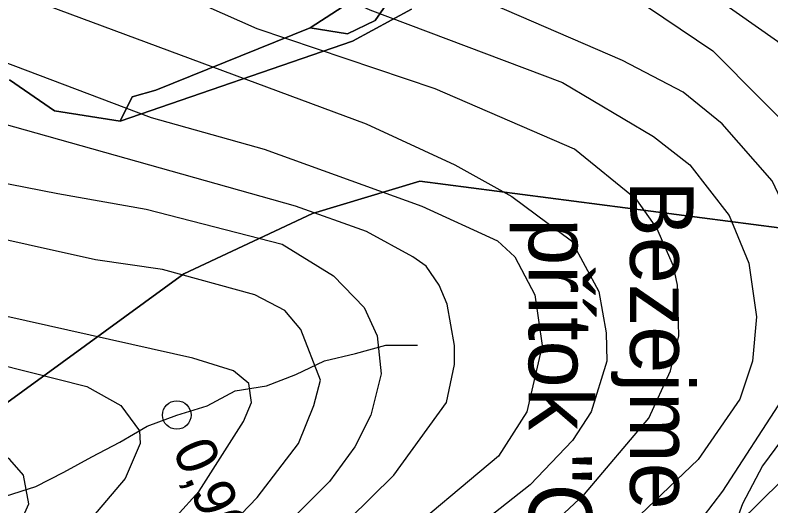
# Model space of a CAD drawing. Extents: x -510989 to -501240, y -1184665 to -1176089.
# Drawn here: x -502603.7 to -502365.2, y -1182213.7 to -1182058.7 of the extents above; entities that cross this region are included whole.
import ezdxf

# ---------------------------------------------------------------- set-up
doc = ezdxf.new("R2010")
doc.units = 0
for name, color, linetype in [('lesni_pozemek', 7, 'Continuous'), ('NAVRH_rozvodnice', 7, 'Continuous'), ('STAV_zaplavove_uzemi', 7, 'Continuous'), ('trasovani_toku', 7, 'Continuous'), ('trvaly_travni_porost', 7, 'Continuous'), ('vrstevnice_01', 7, 'Continuous'), ('vrstevnice_02', 7, 'Continuous')]:
    doc.layers.add(name, color=color, linetype=linetype)

msp = doc.modelspace()

# ---------------------------------------------------------------- linework, layer by layer
at = {"layer": 'lesni_pozemek'}
msp.add_lwpolyline([(-502460.99, -1181995.01), (-502456.07, -1182006.53), (-502480.01, -1182045.74), (-502490.09, -1182060.46), (-502498.77, -1182064.58), (-502510.64, -1182062.72), (-502493.36, -1182051.46)], close=True, dxfattribs=at)
for points in [[(-502478.58, -1182056.86), (-502497.22, -1182066.96), (-502570.51, -1182092.25), (-502566.73, -1182084.48), (-502559.33, -1182082.41), (-502510.64, -1182062.72), (-502498.77, -1182064.58), (-502490.09, -1182060.46), (-502480.01, -1182045.74)], [(-502605.51, -1182079.18), (-502591.27, -1182088.91), (-502570.51, -1182092.25), (-502497.22, -1182066.96), (-502478.58, -1182056.86)], [(-502934.02, -1182227.78), (-502923.3, -1182210.79), (-502905.73, -1182206.67), (-502887.92, -1182184.97), (-502884.14, -1182188.88), (-502876.29, -1182183.65), (-502856.01, -1182160.41), (-502846.42, -1182153.77), (-502779.06, -1182222.59), (-502730.81, -1182193.96), (-502619.98, -1182190.99), (-502550.45, -1182140.43), (-502509.86, -1182121.35), (-502475.97, -1182111.18), (-502362.63, -1182125.84), (-502301.2, -1182111.69), (-502280.11, -1182125.29), (-502423.14, -1182266.14)], [(-502362.63, -1182125.84), (-502475.97, -1182111.18), (-502509.86, -1182121.35), (-502550.45, -1182140.43), (-502619.98, -1182190.99)], [(-502423.14, -1182266.14), (-502280.11, -1182125.29)]]:
    msp.add_lwpolyline(points, dxfattribs=at)
at = {"layer": 'STAV_zaplavove_uzemi'}
for points in [[(-502723.47, -1180576.88), (-502750.97, -1180610.73), (-502772.12, -1180647.75), (-502783.76, -1180692.17), (-502790.11, -1180735.54), (-502816.55, -1180769.39), (-502838.76, -1180789.49), (-502880.02, -1180813.82), (-502947.71, -1180825.45), (-502980.5, -1180833.91), (-503008.01, -1180838.14), (-503027.04, -1180827.57), (-503058.78, -1180840.26), (-503097.92, -1180865.65), (-503133.88, -1180877.28), (-503224.85, -1180888.92), (-503331.68, -1180909.01), (-503349.66, -1180914.3), (-503380.34, -1180944.98), (-503395.15, -1180996.81), (-503404.67, -1181054.99), (-503414.18, -1181088.83), (-503405.74, -1181137.71), (-503341.21, -1181192.71), (-503275.63, -1181213.86), (-503238.61, -1181228.67), (-503221.69, -1181245.6), (-503229.09, -1181273.1), (-503244.96, -1181310.12), (-503251.3, -1181333.39), (-503243.9, -1181363.01), (-503246.02, -1181393.68), (-503244.96, -1181433.88), (-503251.3, -1181477.25), (-503261.88, -1181518.5), (-503269.29, -1181530.14), (-503299, -1181579.21), (-503326.93, -1181610.62), (-503351.36, -1181638.55), (-503381.61, -1181666.47), (-503397.91, -1181682.76), (-503420.01, -1181721.16), (-503428.16, -1181736.28), (-503464.23, -1181735.12), (-503497.97, -1181758.39), (-503482.84, -1181800.28), (-503460.74, -1181841), (-503407.53, -1181883.86), (-503369.52, -1181914.83), (-503348.4, -1181945.81), (-503334.32, -1181976.78), (-503286.45, -1182017.61), (-503224.5, -1182073.92), (-503185.08, -1182121.79), (-503159.74, -1182180.92), (-503125.16, -1182269.48), (-503118.18, -1182319.52), (-503118.18, -1182384.67), (-503122.84, -1182470.78), (-503133.31, -1182562.7), (-503147.27, -1182666.25), (-503152.24, -1182800.82), (-503140.98, -1182878.25), (-503110, -1182947.24), (-503050.82, -1183014.1), (-502950.75, -1183132.78), (-502862.33, -1183242.16), (-502789.02, -1183301.5), (-502594.33, -1183372.67), (-502552.52, -1183394.35), (-502521.54, -1183433.06), (-502481.28, -1183546.12), (-502442.56, -1183663.81), (-502399.2, -1183755.19), (-502318.67, -1183838.81), (-502270.66, -1183889.92), (-502173.29, -1183977.22)], [(-502250.32, -1184002.61), (-502355.07, -1183875.41), (-502442.37, -1183790.61), (-502477.29, -1183700.82), (-502532.16, -1183578.61), (-502567.08, -1183448.91), (-502626.05, -1183402.34), (-502705.41, -1183380.59), (-502814.2, -1183349.87), (-502882.03, -1183297.39), (-502931.95, -1183237.24), (-503042.02, -1183107.97), (-503139.64, -1183018.94), (-503222.14, -1182957.59), (-503308.56, -1182839.96), (-503316.24, -1182784.92), (-503330.32, -1182756.77), (-503348.24, -1182719.65), (-503334.16, -1182651.82), (-503323.92, -1182595.5), (-503313.68, -1182526.39), (-503294.1, -1182480.5), (-503251.86, -1182396.03), (-503229.34, -1182314.37), (-503216.1, -1182227.15), (-503242.43, -1182174.5), (-503271.86, -1182129.59), (-503287.34, -1182081.58), (-503343.88, -1182028.1), (-503361.79, -1182008.91), (-503396.35, -1181952.59), (-503442.43, -1181933.39), (-503497.46, -1181888.6), (-503525.62, -1181860.44), (-503528.18, -1181837.4), (-503548.66, -1181767.01), (-503558.9, -1181729.89), (-503576.82, -1181682.53), (-503578.1, -1181621.1), (-503567.86, -1181572.46), (-503552.5, -1181536.63), (-503538.04, -1181458.36), (-503518.33, -1181411.9), (-503509.88, -1181341.51), (-503497.21, -1181207.63), (-503499.77, -1181097.56), (-503498.02, -1181031.35), (-503510.82, -1180970.85), (-503549.22, -1180952.23), (-503571.32, -1180940.6), (-503605.07, -1180937.11), (-503651.61, -1180939.44), (-503671.39, -1180917.33), (-503679.53, -1180892.89), (-503713.27, -1180871.95), (-503727.24, -1180859.15), (-503734.22, -1180833.55), (-503728.4, -1180799.81), (-503741.2, -1180770.72), (-503722.82, -1180725.17), (-503721.54, -1180703.41), (-503731.78, -1180697.01), (-503767.61, -1180699.57), (-503790.65, -1180697.01), (-503817.53, -1180697.01), (-503861.04, -1180686.77), (-503889.2, -1180675.25), (-503900.72, -1180668.85), (-503953.2, -1180679.09), (-503997.99, -1180697.01), (-504063.27, -1180722.61), (-504109.34, -1180749.49), (-504142.62, -1180776.36), (-504177.18, -1180796.84), (-504211.73, -1180817.32), (-504414.98, -1180961.5), (-504472.7, -1180998.11), (-504544.51, -1181068.5), (-504600.82, -1181143.12), (-504621.94, -1181196.62), (-504641.65, -1181267.01), (-504660.25, -1181350.62), (-504634.7, -1181398.32), (-504617.66, -1181447.72), (-504600.62, -1181492.01), (-504587, -1181548.23), (-504592.11, -1181628.29), (-504569.96, -1181682.81), (-504568.26, -1181664.07), (-504554.63, -1181621.48), (-504547.82, -1181597.63)], [(-502765.18, -1180820.83), (-502819.12, -1180854.68), (-502855.09, -1180856.79), (-502878.36, -1180851.5), (-502911.15, -1180848.33), (-502954.52, -1180870.54), (-502984.14, -1180869.48), (-503005.29, -1180861.02), (-503048.66, -1180872.66), (-503074.04, -1180895.93), (-503100.49, -1180910.74), (-503124.82, -1180934.01), (-503148.09, -1180961.51), (-503167.13, -1180991.13), (-503214.18, -1181039.04), (-503223.14, -1181058.24), (-503224.42, -1181086.39), (-503233.38, -1181129.91), (-503224.42, -1181152.95), (-503210.34, -1181174.71), (-503189.86, -1181187.51), (-503177.06, -1181216.94), (-503187.3, -1181265.58), (-503182.09, -1181326.92), (-503202.22, -1181367.18), (-503223.9, -1181396.6), (-503227, -1181422.93), (-503244.04, -1181475.59), (-503248.68, -1181509.66), (-503278.16, -1181558.16), (-503308.83, -1181601.52), (-503351.14, -1181645.95), (-503365.95, -1181659.7), (-503395.57, -1181685.09), (-503411.43, -1181722.11), (-503422.01, -1181739.03), (-503437.88, -1181747.49), (-503460.09, -1181743.26), (-503481.25, -1181748.55), (-503492.88, -1181761.25), (-503472.79, -1181803.56), (-503443.17, -1181840.58), (-503413.55, -1181857.5), (-503278.84, -1181941.97), (-503242.23, -1181977.17), (-503180.29, -1182027.85), (-503125.38, -1182098.25), (-503088.78, -1182167.23), (-503075.54, -1182217), (-503114.26, -1182162.8), (-503152.97, -1182091.56), (-503197.89, -1182048.2), (-503210.28, -1182032.71), (-503231.96, -1182021.87), (-503259.83, -1182017.22), (-503266.03, -1182021.87), (-503224.21, -1182048.2), (-503199.43, -1182076.07), (-503157.62, -1182114.79), (-503135.94, -1182159.7), (-503118.9, -1182207.71), (-503111.16, -1182251.07), (-503108.24, -1182409.43), (-503115.92, -1182478.55), (-503128.72, -1182603.98), (-503131.28, -1182696.13), (-503104.4, -1182780.6), (-503071.45, -1182869.91), (-503052.71, -1182886.94), (-502977.76, -1182944.86), (-502838.07, -1183047.07), (-502664.31, -1183174.84), (-502563.8, -1183270.24), (-502485.44, -1183353.71), (-502446.26, -1183432.07), (-502383.48, -1183571.46), (-502315.46, -1183658.04), (-502253.62, -1183724), (-502158.8, -1183808.51), (-502045.43, -1183923.94), (-501930, -1184016.7), (-501793.89, -1184089.91), (-501746.5, -1184127.32), (-501709.09, -1184197.15)], [(-502226.81, -1183999.33), (-502311.75, -1183908.57), (-502419.96, -1183792.22), (-502451.37, -1183739.86), (-502483.95, -1183647.94), (-502521.19, -1183547.88), (-502550.27, -1183461.78), (-502572.38, -1183429.2), (-502656.85, -1183386.44), (-502768.21, -1183357), (-502834.76, -1183325), (-502889.79, -1183272.53), (-502938.43, -1183213.65), (-503042.23, -1183094.94), (-503121.07, -1183000.61), (-503188.65, -1182909.1), (-503198.5, -1182830.26), (-503192.9, -1182654.04), (-503169.63, -1182457.41), (-503165.02, -1182331.94), (-503174.64, -1182244.43), (-503211.18, -1182165.58), (-503248.68, -1182104.04), (-503298.6, -1182058.14), (-503358.04, -1182010.06), (-503388.64, -1181959.36), (-503422.73, -1181920.9), (-503472.56, -1181875.44), (-503525.05, -1181800.26), (-503528.23, -1181753.72), (-503520.82, -1181644.77), (-503514.48, -1181592.94), (-503470.14, -1181471.68), (-503458.61, -1181430.33), (-503465.34, -1181377.45), (-503493.67, -1181297.01), (-503493.67, -1181272.57), (-503489.02, -1181233.01), (-503455.28, -1181146.91), (-503458.77, -1181102.69), (-503461.1, -1181050.33), (-503461.1, -1181016.59), (-503465.75, -1180995.65), (-503478.55, -1180979.36)]]:
    msp.add_spline(points, degree=3, dxfattribs=at)
at = {"layer": 'trasovani_toku'}
for p, q in [((-502496.34, -1182165.52), (-502486.69, -1182162.92)), ((-502486.69, -1182162.92), (-502476.69, -1182162.95)), ((-502506.05, -1182167.92), (-502496.34, -1182165.52)), ((-502515.07, -1182172.24), (-502506.05, -1182167.92)), ((-502524.41, -1182175.79), (-502515.07, -1182172.24)), ((-502534.29, -1182177.36), (-502524.41, -1182175.79)), ((-502543.09, -1182182.11), (-502534.29, -1182177.36)), ((-502552.67, -1182185), (-502543.09, -1182182.11)), ((-502562.01, -1182188.56), (-502552.67, -1182185)), ((-502570.67, -1182193.57), (-502562.01, -1182188.56)), ((-502579.52, -1182198.22), (-502570.67, -1182193.57)), ((-502588.27, -1182203.05), (-502579.52, -1182198.22)), ((-502597.2, -1182207.55), (-502588.27, -1182203.05)), ((-502606.72, -1182210.64), (-502597.2, -1182207.55))]:
    msp.add_line(p, q, dxfattribs=at)
msp.add_circle((-502552.67, -1182185), 4.5, dxfattribs=at)
at = {"layer": 'trvaly_travni_porost'}
msp.add_lwpolyline([(-502616.15, -1181895.15), (-502594.96, -1181892.8), (-502559.45, -1181893.4), (-502548.19, -1181889.51), (-502536.36, -1181886.85), (-502531.28, -1181899.37), (-502513.87, -1181928.82), (-502517.17, -1181939.57), (-502483.2, -1181960.23), (-502478.33, -1181967.83), (-502467.05, -1181989.05), (-502460.99, -1181995.01), (-502493.36, -1182051.46), (-502510.64, -1182062.72), (-502559.33, -1182082.41), (-502566.73, -1182084.48), (-502570.51, -1182092.25), (-502591.27, -1182088.91), (-502605.51, -1182079.18)], dxfattribs=at)
at = {"layer": 'vrstevnice_01'}
for points in [[(-502574.69, -1182241), (-502545.59, -1182209), (-502531.59, -1182187), (-502529.09, -1182181), (-502529.91, -1182175), (-502534.81, -1182171), (-502547.59, -1182167), (-502645.81, -1182145), (-502693.31, -1182126), (-502749.19, -1182091), (-502772.59, -1182070), (-502838.31, -1181991), (-502858, -1181959), (-502886.19, -1181897), (-502892.41, -1181874), (-502894.69, -1181855), (-502894.19, -1181806), (-502889.19, -1181774), (-502870, -1181692), (-502856.59, -1181657), (-502852.41, -1181641), (-502840.31, -1181611), (-502828.09, -1181589), (-502814.83, -1181567.87)], [(-502603.31, -1182222), (-502599.31, -1182213), (-502601.09, -1182204), (-502605.31, -1182199), (-502613.91, -1182193), (-502677.69, -1182164), (-502704.41, -1182155), (-502786.91, -1182120), (-502796.09, -1182114), (-502811.31, -1182100), (-502875.41, -1182023), (-502900.69, -1181989), (-502959.81, -1181914), (-502971.19, -1181897), (-502995.5, -1181855), (-503010.31, -1181826), (-503021.31, -1181801), (-503027.59, -1181779), (-503029, -1181763), (-503023.81, -1181743)], [(-502359.19, -1182226), (-502347.19, -1182203), (-502325.81, -1182169), (-502318.5, -1182154), (-502316.91, -1182141), (-502320.91, -1182125), (-502328.91, -1182108), (-502344.09, -1182086), (-502363.09, -1182067), (-502407.19, -1182036), (-502438.5, -1182019), (-502471.19, -1181998), (-502490.69, -1181984), (-502500.09, -1181971), (-502510.31, -1181954), (-502516.5, -1181937), (-502518.5, -1181909), (-502517.09, -1181892)], [(-502404.81, -1182241), (-502380.41, -1182209), (-502361.59, -1182180), (-502355.81, -1182168), (-502351.69, -1182156), (-502350.91, -1182147), (-502356.31, -1182129), (-502364.81, -1182111), (-502380.59, -1182093), (-502392.91, -1182083), (-502412.09, -1182073), (-502497.41, -1182036), (-502535.19, -1182016), (-502564.69, -1181996), (-502583.91, -1181972), (-502590.69, -1181960)], [(-502443.31, -1182228), (-502424, -1182210), (-502403.69, -1182186), (-502396.91, -1182171), (-502394.31, -1182160), (-502394.69, -1182144), (-502395.91, -1182138), (-502401.19, -1182126), (-502407.5, -1182117), (-502427.19, -1182101), (-502471.19, -1182082), (-502527.31, -1182063), (-502565.59, -1182046), (-502590.31, -1182032), (-502599, -1182025), (-502612, -1182011)], [(-502608.31, -1182073), (-502560.81, -1182091), (-502525.09, -1182101), (-502475.31, -1182119), (-502451.5, -1182130), (-502446, -1182135), (-502439.69, -1182147), (-502437.41, -1182163), (-502442.19, -1182184), (-502451.19, -1182198), (-502517.81, -1182254)], [(-502626.31, -1182108), (-502590.19, -1182115), (-502562.31, -1182120), (-502519.41, -1182131), (-502503.19, -1182141), (-502493.59, -1182151), (-502489.5, -1182160), (-502488.19, -1182172), (-502491.41, -1182185), (-502496.5, -1182195), (-502504.5, -1182206), (-502583.69, -1182285)]]:
    msp.add_lwpolyline(points, dxfattribs=at)
at = {"layer": 'vrstevnice_02'}
for points in [[(-502952.91, -1181733), (-502965, -1181753), (-502969.19, -1181763), (-502971.5, -1181778), (-502971.5, -1181788), (-502967.19, -1181806), (-502948.69, -1181860), (-502939.69, -1181882), (-502921.59, -1181905), (-502875.09, -1181976), (-502840.81, -1182023), (-502822.31, -1182045), (-502815.69, -1182055), (-502790.09, -1182082), (-502754.09, -1182111), (-502718.81, -1182132), (-502685.69, -1182146), (-502656, -1182157), (-502581.09, -1182176), (-502570.31, -1182182), (-502564.41, -1182190), (-502564.19, -1182194), (-502569, -1182205), (-502615.69, -1182260)], [(-502526.81, -1182246), (-502484.19, -1182204), (-502467.59, -1182181), (-502465.09, -1182169), (-502465.09, -1182163), (-502467.41, -1182150), (-502469.91, -1182144), (-502474, -1182138), (-502478.19, -1182135), (-502492.81, -1182127), (-502515.19, -1182119), (-502625.59, -1182088), (-502639.59, -1182082), (-502657.91, -1182073), (-502698.5, -1182037), (-502704.19, -1182031), (-502721.09, -1182007), (-502735.5, -1181982), (-502768.81, -1181904), (-502774.91, -1181879), (-502776.69, -1181857), (-502775.41, -1181842), (-502770.09, -1181815), (-502753.91, -1181748)], [(-502433.09, -1181750), (-502453.59, -1181762), (-502465.41, -1181767), (-502487.5, -1181780), (-502517.59, -1181799), (-502531.59, -1181812), (-502553.91, -1181839), (-502562.31, -1181857), (-502565.91, -1181867), (-502566.69, -1181883), (-502569.91, -1181898), (-502572.31, -1181926), (-502569, -1181947), (-502560.81, -1181965), (-502548.81, -1181978), (-502543.09, -1181983), (-502525.19, -1181994), (-502464, -1182023), (-502424.41, -1182045), (-502414.5, -1182049), (-502383.5, -1182070), (-502352.69, -1182101)], [(-502606.31, -1181975), (-502594.91, -1181989), (-502559.81, -1182019), (-502535.5, -1182035), (-502517.81, -1182045), (-502491.81, -1182057), (-502431, -1182080), (-502402.31, -1182097), (-502390.81, -1182106), (-502378.41, -1182122), (-502372.19, -1182137), (-502369.81, -1182154), (-502371, -1182168), (-502375, -1182180), (-502388.19, -1182199), (-502424.81, -1182234)], [(-502619, -1182041), (-502600.31, -1182053), (-502492.91, -1182093), (-502464.91, -1182106), (-502447, -1182116), (-502428.19, -1182130), (-502419.5, -1182146), (-502417.19, -1182159), (-502417, -1182168), (-502421.91, -1182184), (-502427.81, -1182193), (-502441.19, -1182207), (-502469.09, -1182229)], [(-502572.31, -1182258), (-502527.31, -1182211), (-502514.31, -1182194), (-502509.41, -1182182), (-502507.31, -1182174), (-502513.5, -1182158), (-502518.59, -1182152), (-502528.09, -1182147), (-502557.19, -1182139), (-502578.31, -1182136), (-502641.19, -1182122)], [(-502353.81, -1182182), (-502367.91, -1182201), (-502374.19, -1182213), (-502382.19, -1182235)]]:
    msp.add_lwpolyline(points, dxfattribs=at)

# ---------------------------------------------------------------- texts
at = {"layer": 'NAVRH_rozvodnice'}
for s, p in [('Bezejmenný', (-502409.64, -1182110.86)), ('přítok "C"', (-502441.64, -1182122.84))]:
    msp.add_text(s, height=20, rotation=270, dxfattribs=at).set_placement(p)
at = {"layer": 'trasovani_toku'}
msp.add_text('0,900', height=13, rotation=292.9235, dxfattribs=at).set_placement((-502554.17, -1182195.83))

doc.saveas('drawing.dxf')
